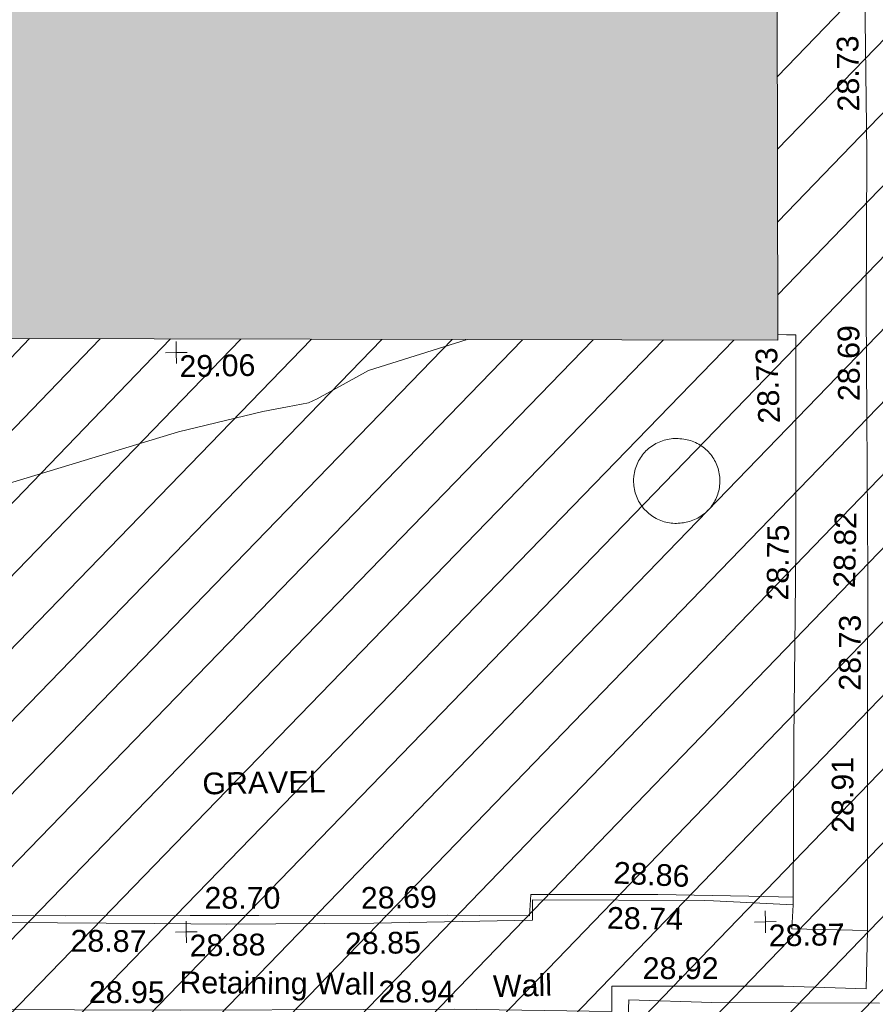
# Model space of a CAD drawing. Header units: millimetres. Extents: x -287732 to 520720, y -103372 to 287754.
# Tile 280 of 380: x 72977 to 87749, y 124672 to 141662. Entities that reach past the tile are written whole.
import ezdxf

# ---------------------------------------------------------------- set-up
doc = ezdxf.new("R2010")
doc.units = ezdxf.units.MM
doc.linetypes.add('IMPORT-HIDDEN2 _3_', pattern=[4762.5, 3175, -1587.5])
doc.linetypes.add('IMPORT-UG_ELEC_STREET LIGHTING_QLB2 _2_', pattern=[2700, 1500, -300.0000000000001, 0, -250, 150, -300.0000000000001, 0, -200])
for name, color, linetype, lineweight, true_color in [('00_UAV_CONCRETE', 9, 'Continuous', 9, 0x808080), ('00_UAV_LEVEL_SPOT', 7, 'Continuous', 9, 0x666666), ('00_UAV_WALL', 7, 'Continuous', 9, 0x7c00a5), ('00_UAV_WALL_RETAINING', 7, 'Continuous', 9, 0x7c00a5), ('01_DTM_CONTOUR_MNR', 7, 'Continuous', 9, 0xa5a552), ('12333-PUM-2D-U-0001-C01 - Rev2_REVIT IMPORT_dwg', 7, 'Continuous', 9, 0x767676), ('A_RHA_Line', 7, 'Continuous', 9, 0x00a600), ('PUM-CHAMBER EXTENTS', 6, 'IMPORT-HIDDEN2 _3_', 9, 0xff00ff)]:
    doc.layers.add(name, color=color, linetype=linetype, lineweight=lineweight, true_color=true_color)
for name, color, linetype, lineweight in [('00_UAV_SURFACE', 7, 'Continuous', 9), ('00_UAV_SURVEY_TEXT', 7, 'Continuous', 9), ('A_RHA_Detail', 7, 'Continuous', 9)]:
    doc.layers.add(name, color=color, linetype=linetype, lineweight=lineweight)
doc.styles.add('Swis721 Lt BT_2', font='swissl.ttf', dxfattribs={"height": 375})

# ---------------------------------------------------------------- blocks, each defined once
blk = doc.blocks.new('12333-PUM-2D-U-0001-C01 - Rev2_REVIT IMPORT_dwg_UAV-2077255-Site Location Plan Proposed')
at = {"layer": '00_UAV_LEVEL_SPOT', "color": 254, "true_color": 0xcccccc, "flags": 128}
for points in [[(500.0000000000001, 0), (0, 0), (0, 500.0000000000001)], [(0, -500.0000000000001), (0, 0), (-500.0000000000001, 0)]]:
    blk.add_lwpolyline(points, dxfattribs=at)
blk = doc.blocks.new('12333-PUM-2D-U-0001-C01 - Rev2_REVIT IMPORT_dwg_MGS62954_T2_Galway_ITM_3d_Rev1-2077680-Site Location Plan Proposed')
at = {"layer": '00_UAV_CONCRETE', "color": 254, "true_color": 0xcccccc, "flags": 128}
blk.add_lwpolyline([(533990482.5850002, 725680283.7790002), (533990547.585, 725683139.7790002), (533990605.5043429, 725685282.151128), (533990637.5850001, 725686468.7789999), (533990703.3188965, 725690117.3828013), (533990539.7031529, 725690122.4490699), (533990392.0646518, 725690127.0206119)], dxfattribs=at)
at = {"layer": '00_UAV_SURFACE', "color": 254, "true_color": 0xcccccc, "flags": 128}
blk.add_lwpolyline([(533976070.8540002, 725680357.2585), (533977918.8540002, 725680316.2585), (533980068.5134026, 725680280.2163066), (533981258.854, 725680260.2585001), (533984516.8540002, 725680208.2585001), (533985067.5239478, 725680195.0081263), (533985929.8540002, 725680174.2585), (533985956.8540002, 725680540.2585), (533988149.8540002, 725680505.2585), (533989721.4842138, 725680447.272641), (533990485.6642828, 725680419.0779439)], dxfattribs=at)
at = {"layer": '00_UAV_WALL', "color": 254, "true_color": 0xcccccc, "flags": 128}
for points in [[(533991718.585, 725678814.779), (533991761.3979558, 725679818.3149525), (533991761.4323798, 725679823.3458691), (533991801.5850001, 725682388.7790002), (533991827.4972053, 725683706.6219188), (533991872.8446288, 725686012.9011853), (533991902.8110293, 725688705.5889663), (533991922.8963124, 725690510.3901883), (533991981.4815797, 725693235.2891474), (533991983.6731504, 725693704.4999399), (533992007.0123217, 725698701.3685498), (533992007.6747441, 725698843.1918048), (533992195.4807081, 725703689.248296), (533992242.69166, 725704907.457426), (533992316.1248336, 725708683.7302266), (533992381.1856673, 725712029.4586464), (533992397.1900485, 725713681.2148721), (533992445.6276332, 725718680.2885913), (533992456.1220001, 725719763.3755002)], [(533991946.8540001, 725678560.2585), (533989049.8540001, 725678625.2585001), (533987617.2942128, 725678697.4638813), (533987594.3289061, 725678223.6027254), (533987400.971929, 725678229.1283239), (533985226.854, 725678291.2585002), (533982402.4397334, 725678336.6436361), (533981741.8540001, 725678347.2585), (533978604.8540001, 725678402.2585001), (533977403.6807299, 725678437.2911675), (533975381.8540001, 725678496.2585), (533972405.3481745, 725678560.3619684), (533972270.8540002, 725678563.2585), (533969352.8540002, 725678579.2585001), (533967405.9795482, 725678624.8632796), (533966321.8540001, 725678650.2585001), (533962955.8540003, 725678697.2585), (533962406.7020019, 725678707.3199679), (533959189.8540002, 725678766.2585)], [(533961380.4255, 725678994.3565), (533963047.6529979, 725678975.0968974), (533965968.4254999, 725678941.3565001), (533968046.7547167, 725678895.8101462), (533973045.1113089, 725678786.2717172), (533973934.5850001, 725678766.779), (533978043.7811829, 725678688.5415665), (533979869.5850002, 725678653.7790003), (533983042.9947789, 725678608.8469512), (533984601.5850001, 725678586.779), (533987320.5850002, 725678498.779), (533987329.585, 725678938.779), (533987610.1663318, 725678933.8188417), (533990294.7506599, 725678886.360361), (533991718.585, 725678814.779)]]:
    blk.add_lwpolyline(points, dxfattribs=at)
at = {"layer": '00_UAV_WALL_RETAINING', "color": 254, "true_color": 0xcccccc, "flags": 128}
blk.add_lwpolyline([(533988706.8540001, 725686911.2585), (533988676.4873757, 725686906.952233), (533988645.9670605, 725686903.9213653), (533988615.3465971, 725686902.1712143), (533988584.6797042, 725686901.7048506), (533988554.0201823, 725686902.5230919), (533988523.4218182, 725686904.6245033), (533988492.9382921, 725686908.0053977), (533988462.6230825, 725686912.6598443), (533988432.5293724, 725686918.579677), (533988402.7099564, 725686925.7545112), (533988373.2171482, 725686934.171759), (533988344.1026877, 725686943.8166544), (533988315.417652, 725686954.6722765), (533988287.2123641, 725686966.719581), (533988259.5363058, 725686979.9374326), (533988232.4380305, 725686994.3026434), (533988205.9650772, 725687009.7900112), (533988180.1638891, 725687026.3723662), (533988155.0797299, 725687044.0206175), (533988130.7566058, 725687062.7038037), (533988107.2371879, 725687082.3891481), (533988084.5627373, 725687103.0421162), (533988062.7730322, 725687124.6264756), (533988041.9062999, 725687147.10436), (533988021.9991472, 725687170.4363354), (533988003.0864983, 725687194.5814701), (533987985.2015323, 725687219.4974046), (533987968.3756254, 725687245.1404287), (533987952.6382961, 725687271.4655546), (533987938.017153, 725687298.4266005), (533987924.5378466, 725687325.9762664), (533987912.224024, 725687354.0662217), (533987901.097288, 725687382.6471865), (533987891.1771587, 725687411.6690207), (533987882.4810392, 725687441.0808092), (533987875.0241857, 725687470.8309546), (533987868.8196797, 725687500.8672643), (533987863.8784064, 725687531.1370451), (533987860.2090342, 725687561.5871933), (533987857.8180006, 725687592.1642886), (533987856.7095003, 725687622.814689), (533987856.8854776, 725687653.4846228), (533987858.3456242, 725687684.1202848), (533987861.0873784, 725687714.6679295), (533987862.8540001, 725687729.2585), (533987867.4819921, 725687759.5777596), (533987873.3755631, 725687789.6766238), (533987880.5243741, 725687819.5022889), (533987888.9158838, 725687849.0024309), (533987898.5353703, 725687878.1252965), (533987909.3659579, 725687906.8197938), (533987921.3886462, 725687935.0355833), (533987934.582343, 725687962.723165), (533987948.9239024, 725687989.833965), (533987964.3881642, 725688016.320422), (533987980.9479989, 725688042.1360701), (533987998.5743552, 725688067.2356195), (533988017.2363099, 725688091.5750371), (533988036.9011242, 725688115.1116234), (533988057.534299, 725688137.804087), (533988079.0996366, 725688159.612618), (533988101.5593043, 725688180.4989566), (533988124.8739002, 725688200.426461), (533988149.0025224, 725688219.3601713), (533988173.9028412, 725688237.2668723), (533988199.531173, 725688254.1151484), (533988225.8425571, 725688269.875443), (533988252.7908342, 725688284.5201064), (533988280.328728, 725688298.0234476), (533988308.4079276, 725688310.3617761), (533988336.9791725, 725688321.5134476), (533988365.992339, 725688331.4588974), (533988395.3965285, 725688340.1806781), (533988425.1401556, 725688347.6634886), (533988455.1710401, 725688353.8942015), (533988485.4364976, 725688358.8618863), (533988515.8834321, 725688362.5578274), (533988546.4584296, 725688364.9755415), (533988577.1078508, 725688366.110787), (533988607.7779266, 725688365.9615718), (533988638.414851, 725688364.5281583), (533988668.9648765, 725688361.8130608), (533988673.8540002, 725688361.2585001), (533988704.2338052, 725688358.2855146), (533988734.4624665, 725688354.0429626), (533988764.4869524, 725688348.5382868), (533988794.2545899, 725688341.7811451), (533988823.7131562, 725688333.7833909), (533988852.8109712, 725688324.5590556), (533988881.4969875, 725688314.1243216), (533988909.7208799, 725688302.4974946), (533988937.4331343, 725688289.6989726), (533988964.5851338, 725688275.7512082), (533988991.1292446, 725688260.6786708), (533989017.0188994, 725688244.5078025), (533989042.2086788, 725688227.2669727), (533989066.6543915, 725688208.9864274), (533989090.3131514, 725688189.6982372), (533989113.1434529, 725688169.4362397), (533989135.1052443, 725688148.2359817), (533989156.1599963, 725688126.1346557), (533989176.2707725, 725688103.1710348), (533989195.4022915, 725688079.3854048), (533989213.52099, 725688054.8194942), (533989230.5950818, 725688029.5163996), (533989246.5946133, 725688003.5205115), (533989261.4915153, 725687976.8774352), (533989275.2596543, 725687949.6339121), (533989287.8748757, 725687921.8377361), (533989299.3150485, 725687893.5376717), (533989309.5601026, 725687864.7833663), (533989318.5920649, 725687835.6252652), (533989326.3950897, 725687806.1145213), (533989332.9554885, 725687776.3029068), (533989338.2617519, 725687746.2427207), (533989342.3045707, 725687715.9866996), (533989345.0768527, 725687685.5879222), (533989346.5737342, 725687655.0997189), (533989346.8540002, 725687631.2585), (533989346.0742428, 725687600.7435334), (533989344.0173351, 725687570.2879866), (533989340.6868859, 725687539.9452888), (533989336.0887377, 725687509.7686713), (533989330.2309573, 725687479.8110745), (533989323.1238211, 725687450.1250538), (533989314.7797976, 725687420.7626886), (533989305.2135249, 725687391.775491), (533989294.441786, 725687363.214314), (533989282.4834774, 725687335.1292633), (533989269.3595785, 725687307.5696104), (533989255.093113, 725687280.5837033), (533989239.7091092, 725687254.2188852), (533989223.2345557, 725687228.5214089), (533989205.6983544, 725687203.5363564), (533989187.1312701, 725687179.3075596), (533989167.5658756, 725687155.8775249), (533989147.0364954, 725687133.2873555), (533989125.5791445, 725687111.5766827), (533989103.2314669, 725687090.7835946), (533989080.0326679, 725687070.9445692), (533989056.0234459, 725687052.094411), (533989031.2459216, 725687034.2661892), (533989005.7435628, 725687017.4911809), (533988979.5611095, 725687001.7988154), (533988952.7444946, 725686987.2166216), (533988925.3407634, 725686973.7701825), (533988897.3979918, 725686961.4830872), (533988868.9652002, 725686950.3768917), (533988840.0922703, 725686940.4710798), (533988810.829854, 725686931.78303), (533988781.2292882, 725686924.3279839), (533988751.3425024, 725686918.1190201), (533988721.2219277, 725686913.1670312)], close=True, dxfattribs=at)
blk.add_lwpolyline([(533976130.585, 725680229.7790002), (533977779.5850001, 725680198.7790002), (533979460.9019423, 725680156.199447), (533980701.585, 725680124.779), (533983241.5850001, 725680092.779), (533984460.2667673, 725680094.5587469), (533985980.585, 725680096.779), (533985986.5850001, 725680449.7790002), (533988946.585, 725680386.7789999), (533989112.1574742, 725680375.6761583), (533990482.5850002, 725680283.7790002), (533990452.5850002, 725679872.7790002), (533991761.397956, 725679818.3149525)], dxfattribs=at)
at = {"layer": '01_DTM_CONTOUR_MNR', "color": 254, "true_color": 0xcccccc, "flags": 128}
blk.add_lwpolyline([(533985026.9231861, 725690136.1384431), (533983312.2893106, 725689629.8105056), (533982417.9449505, 725689158.7032192), (533982270.2042938, 725689093.5806738), (533981904.2232881, 725689032.0266886), (533981478.0712745, 725688957.2835851), (533980014.9291083, 725688632.4466662), (533973520.497536, 725686780.1419045)], dxfattribs=at)
at = {"xscale": 0.375, "yscale": 0.375, "zscale": 0.375}
for p in [(533980000, 725690000.0000001), (533980000, 725680000), (533990000, 725680000)]:
    blk.add_blockref('12333-PUM-2D-U-0001-C01 - Rev2_REVIT IMPORT_dwg_UAV-2077255-Site Location Plan Proposed', p, dxfattribs=at)
at = {"layer": '00_UAV_CONCRETE', "color": 251, "true_color": 0x666666, "char_height": 375, "width": 1495.902363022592, "attachment_point": 1, "line_spacing_factor": 1.005061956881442, "style": 'Swis721 Lt BT_2'}
for s, insert, rotation in [('28.73', (533990028.7282501, 725688592.9059154), 91.38450292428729), ('28.75', (533990117.211935, 725685545.4435301), 88.45137747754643)]:
    blk.add_mtext(s, dxfattribs=dict(at, insert=insert, rotation=rotation))
at = {"layer": '00_UAV_LEVEL_SPOT', "char_height": 375, "width": 1495.902363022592, "attachment_point": 1, "line_spacing_factor": 1.005061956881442, "style": 'Swis721 Lt BT_2'}
for s, insert in [('29.06', (533980051.8765643, 725689949.1441547)), ('28.88', (533980051.8765643, 725679949.1441548)), ('28.87', (533990051.8765643, 725679949.1441548))]:
    blk.add_mtext(s, dxfattribs=dict(at, insert=insert))
at = {"layer": '00_UAV_SURFACE', "color": 251, "true_color": 0x666666, "char_height": 375, "width": 1495.902363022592, "attachment_point": 1, "line_spacing_factor": 1.005061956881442, "style": 'Swis721 Lt BT_2'}
for s, insert, rotation in [('28.70', (533980326.7803549, 725680771.1852932), 359.03944220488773), ('28.74', (533987272.0696166, 725680304.4155227), 358.0954720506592)]:
    blk.add_mtext(s, dxfattribs=dict(at, insert=insert, rotation=rotation))
at = {"layer": '00_UAV_SURFACE', "color": 251, "true_color": 0x666666, "insert": (533983023.3318133, 725680720.806656), "char_height": 375, "width": 1495.902363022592, "attachment_point": 1, "line_spacing_factor": 1.005061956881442, "style": 'Swis721 Lt BT_2'}
blk.add_mtext('28.69', dxfattribs=at)
at = {"layer": '00_UAV_SURVEY_TEXT', "color": 251, "true_color": 0x666666, "insert": (533980321.8000001, 725682742.6296079), "char_height": 375, "width": 2322.210334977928, "attachment_point": 1, "line_spacing_factor": 1.005061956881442, "style": 'Swis721 Lt BT_2'}
blk.add_mtext('GRAVEL', dxfattribs=at)
at = {"layer": '00_UAV_WALL', "color": 251, "true_color": 0x666666, "char_height": 375, "attachment_point": 1, "line_spacing_factor": 1.005061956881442, "style": 'Swis721 Lt BT_2'}
for s, insert, width, rotation in [('28.73', (533991489.6166216, 725693956.810286), 1495.902363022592, 89.73238713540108), ('28.69', (533991410.394115, 725688961.0844597), 1495.902363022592, 89.36239269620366), ('28.82', (533991271.5001663, 725685743.959002), 1495.902363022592, 87.83999198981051), ('28.73', (533991337.2779994, 725683966.3092204), 1495.902363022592, 88.87356173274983), ('28.91', (533991172.1430867, 725681515.9419053), 1495.902363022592, 89.08736809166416), ('28.92', (533987868.8806512, 725679424.5522372), 1495.902363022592, 358.9872221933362), ('28.95', (533978303.1631448, 725679178.9224006), 1495.902363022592, 358.9092433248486), ('Wall', (533985276.2450234, 725679157.9741701), 1130.237340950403, 0.37668659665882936), ('28.94', (533983299.9809359, 725679100.4875513), 1495.902363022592, 359.18880795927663)]:
    blk.add_mtext(s, dxfattribs=dict(at, insert=insert, width=width, rotation=rotation))
at = {"layer": '00_UAV_WALL_RETAINING', "color": 251, "true_color": 0x666666, "char_height": 375, "attachment_point": 1, "line_spacing_factor": 1.005061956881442, "style": 'Swis721 Lt BT_2'}
for s, insert, width, rotation in [('28.86', (533987407.4937396, 725681083.989285), 1495.902363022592, 356.16364362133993), ('28.87', (533978003.9777989, 725680072.1946293), 1495.902363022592, 358.5492876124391), ('28.85', (533982733.8595474, 725679937.8021349), 1495.902363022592, 0.08367395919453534), ('Retaining Wall', (533979871.0771328, 725679322.083742), 3832.359387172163, 358.50013479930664)]:
    blk.add_mtext(s, dxfattribs=dict(at, insert=insert, width=width, rotation=rotation))
blk = doc.blocks.new('12333-PUM-2D-U-0001-C01 - Rev2_REVIT IMPORT_dwg-1620468-Site Location Plan Proposed')
at = {"layer": 'PUM-CHAMBER EXTENTS', "true_color": 0xfff4d4}
h = blk.add_hatch(dxfattribs=at)
h.set_pattern_fill('FP_14', style=0, pattern_type=2)
h.set_pattern_definition([(45, (-533641079.65, -725615854.3560001), (-618.7184335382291, 618.7184335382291), [])])
h.paths.add_polyline_path([(351699.7223387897, 60394.56140982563), (351708.9931529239, 60906.25732130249), (352393.2163071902, 60898.13015708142), (353041.6677554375, 66223.39089351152), (353206.9931679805, 73966.25732118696), (353982.8594361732, 73952.71452510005), (354317.3501528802, 76699.64382133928), (358888.3501528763, 76111.64382135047), (361222.350152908, 86809.64382132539), (361563.3501529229, 88895.64382133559), (363078.3501529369, 90435.64382137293), (363904.3501529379, 101867.6438212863), (365385.1266995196, 110525.3932341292), (365230.9820148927, 110551.7047199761), (365498.4008083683, 111226.8875165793), (365470.0968050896, 111952.5482150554), (365624.7061381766, 111926.1574136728), (366051.3501529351, 114420.6438213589), (364898.3501528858, 114331.6438213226), (360524.3501529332, 111561.643821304), (356416.7002318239, 111258.678218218), (357929.2858412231, 111182.0907012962), (360544.5530249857, 111349.5624075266), (360546.5568067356, 111049.5690885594), (355314.0187962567, 111014.6190039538), (355309.6134037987, 111177.0234435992), (355277.3501528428, 111174.6438213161), (352644.3501529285, 114141.6438213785), (338239.8330883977, 112460.2766464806), (329804.3501528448, 111555.6438213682), (319532.3501528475, 110592.6438213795), (310517.3501528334, 109863.6438213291), (302620.3501528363, 109581.6438213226), (295825.3501529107, 109566.6438213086), (279813.350152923, 106549.6438213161), (276140.8366145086, 103581.1872824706), (276061.814112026, 103425.8629484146), (271406.8224872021, 105468.1551963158), (271509.3894614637, 105701.9358727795), (267649.3501529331, 107463.6438213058), (260223.350152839, 100640.6438213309), (259796.3501529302, 72682.64382134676), (269496.3501528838, 64316.64382130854), (273776.3501529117, 63665.64382135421), (309011.3501528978, 62955.64382139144), (311037.3501528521, 62074.6438213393), (338250.4136490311, 60841.37633496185), (351699.5658924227, 60394.56660730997)])
h.paths.add_polyline_path([(268358.9909750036, 65556.86419187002), (264596.4920611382, 69167.41490751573), (264804.2082447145, 69383.87273540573), (266581.5988270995, 67470.36930634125), (268566.7072650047, 65773.32227584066), (268393.5501527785, 65592.87780161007)])
h.paths.add_polyline_path([(332379.8871528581, 67575.85382149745), (302320.8871528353, 68122.85382142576), (302332.4158496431, 68783.33241919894), (280169.8095181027, 69186.63780598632), (280330.3604934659, 78384.59702432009), (275960.0958838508, 78464.13017966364), (276108.0612945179, 86595.19465455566), (280450.151176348, 86519.40319374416), (280756.2778082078, 103341.6855813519), (302910.5740271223, 102938.5317815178), (302920.972094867, 103534.2366836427), (310787.9439886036, 103391.077438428), (310815.0515439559, 104880.7045066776), (318228.828162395, 104745.7919744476), (318301.0448391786, 108714.2766025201), (322633.8020448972, 108635.4310593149), (322539.6341878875, 103240.5581443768), (349750.1643799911, 102745.3933022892), (349310.9351529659, 74176.4228213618), (332506.0083566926, 74506.52523825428), (332420.0679097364, 69783.88557772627)])
h.paths.add_polyline_path([(262373.7501529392, 72788.24382127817), (262335.6501529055, 75226.64382126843), (265345.5501529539, 75226.64382127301), (265383.6501528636, 72864.44382129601), (265304.282726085, 72862.43451935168)])
h.paths.add_polyline_path([(261383.1501529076, 75912.44382133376), (261459.3501528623, 80789.24382130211), (267517.2501529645, 80713.04382131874), (267441.0501529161, 75836.24382126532), (261504.349508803, 75910.91930113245)])
h.paths.add_polyline_path([(302573.8228673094, 78329.5292630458), (302592.4407276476, 78963.90062831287), (306343.567266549, 78898.43991812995), (306598.9518629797, 91613.856582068), (302817.47857218, 91689.80612071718), (302824.7189976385, 92271.11380375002), (296640.3411529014, 92395.32482125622), (296360.3411528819, 78454.32482147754), (302538.3452618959, 78330.24181806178)])
h.paths.add_polyline_path([(261840.3501529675, 80865.44382132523), (261687.9501528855, 92981.24382128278), (264050.1501528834, 92981.2438213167), (264202.5501529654, 80865.44382135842), (262112.9041611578, 80865.44382132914)])
h.paths.add_polyline_path([(274664.4282881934, 104261.9875886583), (272430.0401462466, 105281.7542374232), (273799.1437452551, 104582.3695657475), (274486.1144024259, 104328.01044291)])
h.paths.add_polyline_path([(315481.3501528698, 115683.6438212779), (326437.1652111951, 116343.5766866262), (364189.3501528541, 120948.6438212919), (366744.3501529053, 124721.6438213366), (363517.3501528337, 126053.6438213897), (359872.3501529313, 126432.6438213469), (352849.3501528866, 126181.6438212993), (339104.3501528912, 124625.6438213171), (335451.3501528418, 124514.6438212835), (325145.3501528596, 123235.643821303), (319635.3501528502, 122976.6438213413), (314446.3501528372, 122493.6438213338), (313566.3501528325, 118980.6438212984), (313763.6326656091, 118640.9882366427)])
h.paths.add_polyline_path([(322305.0501529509, 119194.0438212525), (322152.6501528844, 121403.8438213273), (326724.6501528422, 121784.8438212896), (326877.0501529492, 119498.8438213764), (323355.1979920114, 119264.0536772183)])
h.paths.add_polyline_path([(328629.650152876, 120870.4438213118), (328477.2501528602, 122089.6438212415), (329810.7501529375, 122242.0438213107), (329963.150152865, 121022.843821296), (328841.381541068, 120894.6416942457)])
h.paths.add_polyline_path([(317352.0501529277, 121480.0438213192), (317352.0501529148, 121861.0438213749), (317618.7501529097, 121856.3885555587), (317618.7501529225, 121480.0438212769), (317362.3608134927, 121480.0438213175)])
h.paths.add_polyline_path([(331601.450152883, 122089.6438213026), (331144.2501529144, 122242.0438212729), (331258.5501528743, 122623.0438212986), (331715.7501528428, 122470.6438213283), (331644.5503212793, 122233.3110493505)])
blk.add_blockref('12333-PUM-2D-U-0001-C01 - Rev2_REVIT IMPORT_dwg_MGS62954_T2_Galway_ITM_3d_Rev1-2077680-Site Location Plan Proposed', (-533641079.6498471, -725615854.3561786))

msp = doc.modelspace()

# ---------------------------------------------------------------- hatches: boundary and pattern name
at = {"layer": 'A_RHA_Detail', "true_color": 0xc0c0c0}
h = msp.add_hatch(color=9, dxfattribs=at)
h.paths.add_polyline_path([(-80880.60083809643, -68502.79057078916), (-80400.865924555, -68483.41509113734), (-80400.865924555, -62984.64684185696), (-24474.85765177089, -63009.32043784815), (-24456.14471271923, -50840.30023858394), (-36622.55041039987, -50831.65104353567), (-36622.55041039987, -44228.57792613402), (-50959.0526582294, -44218.38599194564), (-50959.0526582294, -42573.78171514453), (-54563.9325804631, -42571.21897729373), (-54565.69773352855, -45054.17447474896), (-92408.82109321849, -45027.27149621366), (-92411.78875845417, -49201.74309222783), (-100061.9988811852, -49201.74309222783), (-100052.2214449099, -64852.82557838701), (-86120.90825229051, -64852.82557838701), (-86092.1662649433, -62957.90041523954), (-84861.10047608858, -62957.90041523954), (-84854.79052929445, -68240.109737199), (-80870.60226892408, -68240.10973722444)])
h.paths.add_polyline_path([(-137238.9269902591, -68461.9384092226), (-132719.7426408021, -68433.0633692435), (-132847.0731201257, -62850.04282283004), (-130454.6837966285, -62916.63108078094), (-130498.2830220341, -61355.85393642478), (-117581.136331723, -61423.42893438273), (-117492.3908565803, -49183.91309190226), (-125136.5200282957, -49178.47881952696), (-125133.572703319, -45032.61887136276), (-163007.1824077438, -45005.6942194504), (-163007.1824076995, -44090.2963411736), (-163123.8521269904, -44090.21339942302), (-163122.6389897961, -42383.75184302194), (-166563.8543419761, -42383.75184298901), (-166565.034908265, -44044.39824208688), (-193158.4656786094, -44025.49275805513), (-193195.152889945, -62863.65652504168), (-137269.7106414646, -62916.63108078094), (-137254.3708868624, -65679.90523788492)])
h.paths.add_polyline_path([(120310.9497607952, -32334.28230164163), (120312.4652266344, -31610.73011961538), (133451.2244789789, -31638.24899384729), (133469.2230092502, -19717.98315780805), (121295.7536929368, -19692.48606430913), (121319.8434528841, -8190.941560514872), (112277.0825930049, -8172.001674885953), (112263.1770823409, -14811.1234547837), (78285.85310969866, -14739.95861438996), (78292.82277619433, -8167.077575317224), (75241.99098605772, -8160.673431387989), (69355.76844233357, -8152.931592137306), (69353.6659720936, -9156.74635762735), (68372.60878945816, -9154.691552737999), (68372.60878945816, -13705.52853215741), (69333.7233474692, -13707.54156770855), (69325.07112547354, -16249.53369228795), (66623.4489111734, -16249.53369228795), (66619.79243935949, -17995.29925530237), (65989.07757494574, -17995.2992552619), (65985.44262772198, -19730.78799483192), (57152.23993377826, -19712.28702421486), (57127.42535098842, -31559.89463417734), (70277.87165424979, -31587.43801817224), (70277.87165431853, -32271.7414715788), (78263.96947909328, -32285.12944888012), (78266.62661740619, -31019.79372153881), (112335.8856506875, -31091.15111860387), (112335.8856506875, -32317.57330553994), (119781.4233959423, -32333.17321913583)])
h.paths.add_polyline_path([(7503.717409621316, -1791.439263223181), (15482.43097392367, -674.0213231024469), (15484.0826588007, 148.1327206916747), (56188.28042539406, 205.5276654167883), (56155.84326007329, 14338.3166313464), (18016.62665935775, 14236.48149539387), (17967.9025208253, 34313.18372071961), (21727.10644863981, 34324.0692624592), (21708.90974962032, 40608.10218321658), (18009.66447159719, 40608.10218321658), (17995.54603706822, 45483.75063442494), (9770.084204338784, 45420.6329473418), (3966.213879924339, 45446.76585222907), (3984.771235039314, 14176.56786832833), (1023.062455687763, 14176.56786837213), (-276.5134647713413, 14190.52623461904), (-231.6790044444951, 5968.135265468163), (-226.4491536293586, 193.7444677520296), (553.0869992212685, 183.4716499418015), (7477.609307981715, 143.2867586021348), (7488.638446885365, -674.0213231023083)])
h.paths.add_polyline_path([(77755.59663317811, 53.47451145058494), (77729.51881611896, 1699.844979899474), (94464.47132486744, 1659.976083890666), (94606.37913471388, 17991.390236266), (88810.4190114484, 18015.03260816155), (88799.89418497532, 14436.74271609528), (69413.88950349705, 14457.8773889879), (69377.35724448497, 99.62816357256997), (75241.99098605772, 67.32134432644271)])
h.paths.add_polyline_path([(61252.12079701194, 46453.95617366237), (105774.7348988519, 46472.68783506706), (105768.2642198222, 61852.61234306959), (92285.13876309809, 61852.61234306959), (92308.59670399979, 65784.30757140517), (96107.4668000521, 65767.60445243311), (96059.68081117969, 75209.20847378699), (101084.8427276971, 75071.88872764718), (104988.0046543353, 74765.36560406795), (108403.6894220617, 74363.8408943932), (112009.2703903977, 73787.25420861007), (115645.3524815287, 73049.69667206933), (116890.8108051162, 72761.69136252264), (120208.9929833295, 71893.18353872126), (120865.241739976, 71703.68484519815), (124135.6329506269, 70669.67317906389), (127435.6253142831, 69480.50055823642), (127820.4368670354, 69394.93141813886), (128274.3081769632, 69331.69585753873), (128731.8791144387, 69306.66104516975), (129189.9401488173, 69320.00258290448), (129645.2782985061, 69371.62688826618), (130094.6997111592, 69461.17185603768), (130535.0520071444, 69588.00939074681), (130963.246434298, 69751.24981927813), (131376.2795165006, 69949.74812590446), (131771.2541232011, 70182.11198903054), (132162.5575600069, 70460.5404660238), (132496.0921583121, 70741.69081113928), (132820.871367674, 71064.98072578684), (133117.4593294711, 71414.31364272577), (133383.77568926, 71787.23923950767), (133616.5473239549, 72178.5372844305), (133817.1647262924, 72590.54524898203), (133982.6025969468, 73017.89547513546), (134111.7005086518, 73457.59040801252), (134203.5529320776, 73906.54590458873), (134257.5155883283, 74361.61286216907), (134272.5462649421, 74819.5993153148), (134250.5259875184, 75277.29281745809), (134189.6227572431, 75731.48297747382), (134090.9274700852, 76178.98397757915), (133955.1324028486, 76616.65691993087), (133783.1900598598, 77041.43184345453), (133576.3064937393, 77450.32925647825), (133335.932843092, 77840.48103920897), (133063.7551572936, 78209.15055532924), (132761.6825665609, 78553.75185442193), (132431.8338935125, 78871.8678050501), (132076.5227905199, 79161.26705197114), (131698.2415080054, 79419.91966861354), (131299.6434187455, 79646.01139197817), (131093.5942456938, 79746.34209763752), (132146.0467355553, 83110.22226145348), (122787.7632953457, 86282.54285518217), (121604.3555412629, 82800.3591886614), (117095.9864227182, 83870.84033785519), (116841.9598400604, 83526.35449572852), (116120.5435466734, 91221.93611972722), (110237.7341284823, 91274.27491021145), (110194.3680786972, 90435.39030214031), (104988.0046543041, 90486.49901390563), (104973.2761846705, 94309.82427956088), (103746.1314668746, 94309.8242795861), (103839.9937121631, 122852.1474271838), (96365.09202306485, 122931.9599470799), (96350.3400238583, 123952.4168585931), (104555.5505249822, 123902.1925226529), (104607.3234458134, 120248.5396156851), (125502.5015002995, 120134.1933400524), (125662.0200253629, 137657.3796882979), (114479.5865733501, 137699.2256881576), (114382.306264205, 129149.9458158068), (104644.159003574, 129187.9975073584), (104577.9931702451, 126217.3903144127), (101184.4926406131, 126159.1566967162), (101264.6166812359, 135959.2655565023), (89967.23178808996, 135988.8856164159), (89927.63362986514, 125823.6463181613), (93630.53562302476, 125840.7948842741), (93580.65688892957, 122931.9599470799), (88697.38835376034, 122904.7310126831), (88679.3898954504, 95739.09143775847), (86378.25848996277, 95739.09143775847), (86378.18187189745, 96178.1008337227), (83279.50743284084, 96200.92083327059), (83273.62493422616, 95735.74732133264), (70169.67509619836, 95733.22421950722), (70166.26842742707, 96272.07409347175), (66674.99731294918, 96257.14073655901), (66654.74538556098, 95755.71092136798), (65784.77231079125, 95755.71092136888), (65887.65094984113, 117470.630565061), (53473.3427162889, 117487.9046429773), (53434.44066309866, 98570.46349063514), (40649.41626916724, 98570.46349063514), (40610.16711559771, 94406.01479078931), (38853.82372868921, 94410.36303440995), (38848.65589191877, 89463.65332729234), (40612.46601912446, 89518.45976927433), (40665.38257362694, 86257.73741128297), (38372.19584460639, 86305.72309285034), (38369.79374539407, 76901.0507917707), (50937.9512507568, 76944.40198294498), (50922.88567286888, 74598.78180889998), (56484.9061132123, 74588.85093771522), (56484.9061132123, 75194.85181995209), (92465.4037153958, 75233.0258166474), (92645.92783662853, 71766.64845094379), (89810.55521366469, 69362.83965827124), (85313.16173974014, 69360.94750420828), (85313.16173974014, 66907.4050808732), (75210.14498263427, 66903.15451589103), (75210.14498263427, 63815.70944550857), (70819.40014309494, 63815.70999200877), (70819.21601505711, 64253.35708059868), (69456.83415683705, 64253.35708059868), (69455.7195737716, 66901.99623166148), (61303.32856759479, 66898.5668068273), (61304.56054988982, 63970.32021231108), (70500.41048208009, 63970.32021219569), (70500.4088543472, 61852.59006207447), (61245.6438848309, 61848.69637488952), (61252.03558504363, 46656.49344428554)])
h.paths.add_polyline_path([(-17153.16561239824, 48569.32684293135), (-17153.16561224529, 60770.38083685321), (-29362.88357759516, 60774.70428694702), (-29362.88357759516, 67399.20394580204), (-43507.24466814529, 67405.01911303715), (-43488.5313307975, 69093.07334175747), (-45766.41866231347, 69109.32868388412), (-45794.3462003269, 67405.01911303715), (-47272.11273194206, 67404.2124544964), (-47272.44887633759, 66454.91798908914), (-86004.56386332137, 66468.63299519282), (-86006.66970787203, 60521.58362721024), (-92662.87722510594, 60521.58362721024), (-92665.2138765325, 50184.35611932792), (-79752.0168396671, 50179.78309939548), (-79752.016597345, 48591.4932381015), (-17157.7163123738, 48569.32845417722)])
h.paths.add_polyline_path([(-201056.4185878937, 48628.75479108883), (-138377.9751621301, 48634.64535779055), (-138377.9751621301, 50133.28201003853), (-125467.710581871, 50134.49626164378), (-125468.6909603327, 60566.1903686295), (-132186.8595614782, 60565.86652591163), (-132187.4203588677, 66533.0197876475), (-170643.3098734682, 66805.61809689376), (-170643.3098732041, 67738.78475848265), (-200340.0100486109, 67488.93693764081), (-200348.7171487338, 60827.78025104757), (-201057.5650552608, 60827.71357558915), (-201056.6510294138, 51102.04313372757)])
h.paths.add_polyline_path([(-240051.5126725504, 54769.19491160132), (-239444.490259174, 54811.10754483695), (-239186.5396223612, 54841.92927608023), (-238764.8191577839, 54940.98166103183), (-238382.4735933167, 55122.46891388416), (-237990.3402229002, 55354.87497234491), (-237269.2031023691, 55936.21515020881), (-237032.4836384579, 56225.56611516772), (-236793.0039602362, 56569.31473944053), (-236554.5880578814, 57004.26389721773), (-236432.7219585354, 57267.46508908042), (-236300.081527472, 57753.26238983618), (-236250.7285154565, 58017.17885684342), (-236235.6490609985, 58516.21786804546), (-236233.2538429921, 58987.85640053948), (-236213.7029795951, 59823.48083769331), (-236363.8287855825, 59820.86038205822), (-236634.0279869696, 60698.06075827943), (-236391.9547756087, 61432.19726339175), (-236225.4740089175, 61435.10319600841), (-236201.6036569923, 62637.68779596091), (-232563.5271750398, 62639.28734435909), (-232563.5271750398, 63049.03842404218), (-232732.1945866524, 63049.15302218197), (-232860.1521277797, 63457.95890274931), (-232731.606808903, 63914.24862697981), (-232560.8209656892, 63914.24862697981), (-232515.1276847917, 70598.00033009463), (-240628.6947849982, 70598.85496273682), (-240629.7923196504, 72350.98321577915), (-246412.6011212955, 72347.36085933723), (-246412.6011212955, 70616.45923936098), (-254449.5805725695, 70618.60952619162), (-254454.637144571, 70754.06491720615), (-254469.7140363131, 73191.66276250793), (-263883.2532625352, 73267.83063688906), (-263902.4181505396, 68260.74348553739), (-263714.8217520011, 68259.82096572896), (-263552.9672900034, 67819.65434396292), (-263719.0883117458, 67392.2068408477), (-263913.6298699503, 67392.20684284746), (-263956.7001913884, 58633.76423459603), (-260181.1963171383, 58611.22607638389), (-260192.3146983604, 56354.25111579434), (-257184.684388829, 56339.46086021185), (-257213.4419957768, 57092.93866021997), (-257338.5163846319, 57093.27331223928), (-257471.0109294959, 57531.74572308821), (-257338.5163845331, 58062.22513696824), (-257203.4956297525, 58064.06881289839), (-257173.5751889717, 58598.54056692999), (-256478.2273617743, 58575.27357994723), (-256478.2273617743, 58788.51859473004), (-256013.0091299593, 58911.92701534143), (-255397.0786664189, 58780.99767617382), (-255397.0786664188, 58595.982422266), (-243809.885361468, 58585.92793201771), (-243805.3570672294, 58352.04527760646), (-243740.939469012, 57884.52572680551), (-243619.0830608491, 57421.84877545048), (-243424.3877545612, 56943.65915412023), (-243247.1437899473, 56608.24157713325), (-243003.0710579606, 56249.99021479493), (-242732.2093200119, 55932.75703082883), (-242371.7230178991, 55603.12658811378), (-242141.255125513, 55424.88676767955), (-241804.9643037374, 55216.88439822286), (-241529.4640827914, 55077.02869055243), (-241100.6275144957, 54917.18295003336), (-240836.2134980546, 54840.82833176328), (-240453.4486195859, 54788.60784130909), (-240218.9578693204, 54777.28227442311)])
h.paths.add_polyline_path([(40276.69022552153, 59895.36417752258), (40328.62676029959, 69196.9439153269), (36588.99968785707, 69217.8245910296), (36619.46637569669, 74674.25962428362), (32264.36460078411, 74687.02318924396), (32233.48293867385, 69156.26826306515), (11916.69390495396, 69269.70959686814), (11966.66200111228, 78218.75165974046), (29087.509017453, 78123.15526808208), (29143.44567205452, 88141.1370047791), (15719.348796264, 88216.09212953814), (15732.60379610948, 90589.9978889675), (4594.294101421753, 90652.19003489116), (4525.129359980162, 78265.12250449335), (10096.76365553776, 78234.01258731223), (10077.43887221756, 74773.03821910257), (4547.641142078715, 74803.91453678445), (4465.579974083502, 60107.1600234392), (19125.89094760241, 60025.30234268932), (19139.86249374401, 62527.53804644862), (31738.59196305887, 62457.19146404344), (31724.55430858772, 59943.11609815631), (38369.79364225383, 59906.01157293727)])
h.paths.add_polyline_path([(-246083.0241259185, 72334.29150213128), (-246083.0594797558, 72334.30275087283), (-246208.2905500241, 72334.29150213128)])
h.paths.add_polyline_path([(-114575.3004830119, 112178.0758695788), (-114575.3246435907, 112178.0758695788), (-114707.2752166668, 115801.5811617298)])
h.paths.add_polyline_path([(-154699.9178765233, 101760.4080976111), (-114382.050333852, 101776.0542914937), (-114382.050333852, 106926.9360164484), (-113755.641395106, 106927.1792101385), (-113757.5507412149, 111847.2721531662), (-114431.6837526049, 111847.2721531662), (-114431.8097758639, 112178.0758695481), (-114575.3004830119, 112178.0758695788), (-114578.9984943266, 121707.2390833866), (-123056.9849702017, 121707.2390833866), (-123068.8201032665, 156452.7036899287), (-119381.2340625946, 156454.1348067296), (-119381.2340625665, 160165.8597952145), (-115501.031452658, 160167.3662801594), (-115503.3750945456, 166206.5793118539), (-132411.7987151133, 166599.6604729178), (-132411.8243278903, 166665.6603411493), (-135275.0124468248, 166664.5490317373), (-135275.0124468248, 166628.1883101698), (-135911.3205076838, 166628.1944502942), (-135911.3479256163, 166352.1604668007), (-152521.1633846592, 166345.7146753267), (-152518.3680955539, 159142.6836790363), (-150699.3133726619, 159117.9265656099), (-150758.5477087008, 122560.691203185), (-151059.2005266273, 122560.691203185), (-151061.0981347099, 121302.4374932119), (-154138.3148337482, 121372.6012653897), (-154138.3148337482, 121865.1834517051), (-154704.3888425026, 121867.2611370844), (-154688.5451973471, 119352.3937021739), (-154745.5933227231, 119352.3715636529), (-154745.5763474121, 118722.1532660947), (-160794.1544526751, 118748.7442832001), (-160794.1544526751, 119410.5425977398), (-163852.1622693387, 119422.408321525), (-163855.0715294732, 118762.2003111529), (-167568.6765459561, 118778.5256058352), (-166634.6619849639, 124395.1277019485), (-166930.050559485, 124500.0918161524), (-167568.6765459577, 124707.6250903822), (-168028.2173235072, 124841.3808647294), (-168630.5006276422, 124991.3056740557), (-169238.2056069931, 125117.4693074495), (-169850.3952285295, 125219.6772876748), (-170466.1255403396, 125297.7720169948), (-171089.11025998, 125351.8553033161), (-171704.4065937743, 125381.1774255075), (-172325.0479971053, 125386.3595015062), (-172782.2248668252, 125374.5832362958), (-173401.7764235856, 125337.4554476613), (-174109.844898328, 125263.4341236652), (-174634.1213722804, 125190.4100126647), (-175245.0145766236, 125080.719099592), (-176047.1958093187, 124895.7675260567), (-176665.4852587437, 124724.7228134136), (-177045.3001228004, 124609.1129151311), (-177631.5127792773, 124405.2077276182), (-176665.4852586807, 118818.5158794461), (-177558.9402083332, 118822.4435768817), (-177662.2853368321, 125263.4341236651), (-176365.3912351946, 126542.9270807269), (-159462.2970490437, 126319.910391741), (-157057.7396790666, 128609.0850976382), (-157060.6673204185, 136153.1661957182), (-158638.8016610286, 137740.2441626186), (-159352.3735831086, 137740.2441626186), (-161634.4140634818, 140201.1078539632), (-168727.9404945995, 140256.8191146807), (-171035.0401161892, 137942.8847305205), (-174184.1459014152, 137942.8847305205), (-176460.1167434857, 140292.2858551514), (-177341.6856934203, 140292.2858551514), (-177341.7113613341, 140358.4281613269), (-183428.5803825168, 140356.0660244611), (-185921.6385985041, 137917.4639994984), (-185921.6385985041, 131757.3091155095), (-186906.8767412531, 131756.9267733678), (-187725.3914540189, 130809.9989183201), (-187724.058890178, 127376.1828148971), (-186481.0281350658, 126304.5577463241), (-186479.4846754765, 122327.2959175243), (-185176.2828158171, 121059.4673825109), (-180304.1129154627, 121059.4673824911), (-180304.1136492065, 118802.0484409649), (-193555.3706955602, 118802.0484409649), (-193555.368699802, 133117.8341649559), (-192593.6442938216, 133118.2073819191), (-192593.6442938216, 134200.8158367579), (-192224.6284783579, 134200.9592041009), (-192225.5653014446, 136615.0101267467), (-192595.0012460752, 136615.0101267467), (-192595.4357332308, 137734.4745165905), (-193589.2709668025, 137734.4746851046), (-193589.2685988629, 147474.570583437), (-193163.2062206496, 147492.8644732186), (-192765.7252967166, 147531.087133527), (-192359.9383250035, 147589.5931622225), (-192199.8207947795, 147616.5827294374), (-191882.7548926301, 147682.9245600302), (-191568.5380070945, 147761.6632019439), (-191257.654638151, 147852.677242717), (-190828.6072909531, 148002.2045655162), (-190647.7999969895, 148070.9514233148), (-190349.7690789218, 148197.8750094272), (-190056.9509284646, 148336.4013817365), (-189769.797051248, 148486.3169427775), (-189405.3590254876, 148698.0567944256), (-189132.906026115, 148873.2749095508), (-188867.542109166, 149059.0543929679), (-188609.6764469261, 149255.1087866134), (-188354.9814055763, 149465.3525772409), (-188079.6339208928, 149713.879248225), (-187884.9836199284, 149901.8220103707), (-187545.928247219, 150265.8040604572), (-187446.29984479, 150378.3960832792), (-187241.3270201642, 150629.2310214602), (-187046.3599558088, 150887.9197697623), (-186861.6992771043, 151154.0634500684), (-186546.1373636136, 151669.829875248), (-186524.4196769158, 151707.0632450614), (-163675.2898318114, 151669.829875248), (-163687.5843045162, 148134.07679455), (-157303.6541541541, 148136.492106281), (-157303.6541541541, 155759.91501608), (-157557.4317586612, 155765.0384228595), (-157555.9168973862, 166678.0466575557), (-187009.2021991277, 166699.7464767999), (-187013.0952111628, 162054.4009359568), (-188707.17754695, 162044.5925187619), (-188705.9961892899, 155021.5333641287), (-188737.9999316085, 154650.5326604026), (-188799.0133969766, 154283.1866125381), (-188857.2045401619, 154035.4341107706), (-188966.1106131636, 153679.3368924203), (-189102.6200311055, 153332.8820747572), (-189265.8911675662, 152998.2056672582), (-189454.9174011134, 152677.371060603), (-189645.2484685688, 152421.3220123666), (-189916.9563410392, 152104.2450531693), (-190212.7041973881, 151809.4634871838), (-190530.6686598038, 151538.7947471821), (-190868.8893671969, 151293.9075915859), (-191225.281078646, 151076.3118324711), (-191597.6465194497, 150887.3490191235), (-192092.8415776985, 150682.5621956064), (-192519.2468154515, 150561.8451365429), (-192903.8930791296, 150482.240889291), (-193187.215491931, 150440.8868273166), (-193594.1866364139, 150407.1257787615), (-193594.5952989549, 151459.9895227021), (-205369.2399268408, 151455.4201247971), (-205354.4523517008, 113350.0822379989), (-207187.1580384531, 113349.3710182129), (-207184.3024929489, 105991.0636522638), (-205312.8748221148, 105991.1901500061), (-205311.2362476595, 101769.6553082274), (-175488.6451201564, 101781.2285901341), (-175488.6451201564, 110889.6985621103), (-154703.4627663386, 110897.5679794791), (-154700.2792295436, 102691.5597281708)])
h.paths.add_polyline_path([(193735.9435693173, 113047.8274774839), (208865.0938716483, 114991.0266430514), (208976.1154123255, 114126.6471160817), (216447.8967332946, 115086.3281915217), (216038.7305308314, 118271.9702413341), (232648.5073383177, 120405.3421626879), (233425.993615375, 114352.0734369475), (240632.2017567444, 115277.6440988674), (239854.8412683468, 121329.9334727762), (256406.8682407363, 123455.8879629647), (257091.7572256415, 118089.1198988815), (264572.2871227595, 119040.8180953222), (261877.8350555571, 138524.7609215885), (259178.7147038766, 138221.6086035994), (259197.3483655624, 137439.0084132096), (254686.1480587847, 136897.0007612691), (255412.6810205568, 131314.8303176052), (240852.7447969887, 129522.4514056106), (239771.0426543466, 137918.8519126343), (240649.5822431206, 138010.1984551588), (240062.3063116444, 142776.6750342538), (239165.7694642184, 142685.0143484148), (237630.9646614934, 151018.3171732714), (266172.8791088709, 154560.7889781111), (271297.1876944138, 142612.4006970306), (276531.7397502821, 144861.098714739), (274941.5029779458, 148527.9037281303), (302074.5307653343, 160134.9084326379), (300215.9323773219, 164320.1841173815), (301528.1613272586, 164907.0997989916), (300405.1237791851, 167477.8916353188), (299016.6944531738, 166945.7181824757), (295626.7488506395, 174518.754428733), (294333.0289184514, 177537.1551681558), (287288.8475947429, 174518.754428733), (289427.6893504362, 169661.0163463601), (272956.7816584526, 162557.1203578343), (271943.2187787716, 164897.4305293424), (267016.3118217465, 162764.0369715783), (268502.3094164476, 159357.0430143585), (265200.4029574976, 157946.4096681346), (226856.416695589, 153146.7821792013), (227510.3041274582, 148852.0205334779), (228280.9873165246, 141179.0007483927), (227302.3544112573, 141050.281300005), (227895.3788235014, 136433.1758633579), (228748.5501749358, 136523.8855003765), (229602.3077302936, 128023.7667641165), (217691.2359889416, 126493.8999679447), (217642.3600127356, 126874.433267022), (215138.5007311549, 126552.8357430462), (215194.9980427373, 126112.965074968), (215015.6132226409, 126089.924757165), (214840.9672575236, 127449.66446064), (192258.7012018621, 124549.1816390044), (193486.3576426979, 114991.0266430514)])
h.paths.add_polyline_path([(-78076.24187439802, 117605.5188722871), (-78076.23951902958, 117610.0871211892), (-78070.318122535, 129485.7330792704), (-74723.15926543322, 129478.385255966), (-74723.15926543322, 125435.7860624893), (-48015.64546086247, 125380.0246061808), (-47996.55031653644, 135872.5822179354), (-61198.15919578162, 135901.5630078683), (-74714.72264144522, 135923.5088764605), (-74723.6287602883, 131865.2975510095), (-78070.318122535, 131872.642169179), (-78062.97909487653, 149549.7689430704), (-58292.26570492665, 149541.5607197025), (-58292.26570491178, 148946.2407608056), (-37707.70924046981, 148937.6946533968), (-37703.30827430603, 159740.0672041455), (-44148.26955755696, 159742.7429641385), (-44148.26955755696, 162961.3319174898), (-49829.95437583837, 162961.3319174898), (-49830.92144130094, 160632.0129326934), (-78494.09026625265, 160643.9130440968), (-78494.09026625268, 161615.1537738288), (-78739.225852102, 161615.2555472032), (-78691.7919454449, 168187.9195488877), (-90844.57645036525, 168126.8149079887), (-90962.52567694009, 152686.7636277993), (-89064.97866809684, 152685.9758215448), (-89079.54115380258, 117610.0871211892), (-78374.80218507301, 117605.6428258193)])
h.paths.add_polyline_path([(69254.82576126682, 129235.9722870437), (69259.97086178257, 136167.789247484), (86068.0992678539, 136131.0235193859), (86008.66431381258, 164703.3084147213), (58789.63167882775, 164723.511581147), (58789.63167882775, 170119.2062865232), (54460.1632489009, 170122.4198087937), (54457.21717773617, 166153.279245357), (47042.2151650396, 166158.7829869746), (47041.10931533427, 164668.9097040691), (39173.27935198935, 164674.7495545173), (39172.83712618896, 164078.9539098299), (17014.87910992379, 164095.4005254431), (17002.38841206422, 147267.1142245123), (12659.63471563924, 147267.1142245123), (12653.60087534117, 139137.9291796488), (17031.41608901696, 139134.6797717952), (17024.5879174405, 129935.3194463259), (39191.34773726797, 129918.8662983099), (39191.34773726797, 129258.2867272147), (69014.0340609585, 129236.1510132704)])
h.paths.add_polyline_path([(39265.62356917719, 139467.8223435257), (33050.91021530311, 139484.1586867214), (33087.56357182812, 153427.9220784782), (39277.60130889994, 153411.6505991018), (39277.60130890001, 152830.3127277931), (43058.29603858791, 152820.3745823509), (43024.83899408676, 140092.5601633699), (39267.2657899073, 140092.5601633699)])
h.paths.add_polyline_path([(1979.548949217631, 189123.2414339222), (18699.10403225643, 189180.0465563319), (18678.46874730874, 195253.6675675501), (24349.02704561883, 195272.9334348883), (24334.96888372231, 199550.7690688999), (28829.78348974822, 199566.0403168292), (28798.3577216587, 208815.6446464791), (24334.949615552, 208806.151404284), (24333.90624841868, 209113.2475694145), (16811.59093053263, 209087.6903002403), (16806.58456499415, 208843.5909093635), (6772.293057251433, 208809.4991440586), (6797.166076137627, 201488.5780549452), (-8471.058649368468, 201436.7038490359), (-8471.058649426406, 200429.0172028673), (-11856.09020770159, 200417.5164702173), (-11823.72827009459, 190892.3684138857), (-7614.729360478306, 190906.6685966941), (-7614.729360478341, 190170.8290169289), (-4608.619189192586, 190169.2993656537), (-4608.238782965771, 190916.8832264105), (1973.379031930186, 190939.2444180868), (1977.122761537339, 189837.3456693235)])
h.paths.add_polyline_path([(-20506.22133143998, 190640.0286460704), (-20122.28942212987, 206347.1214480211), (-41550.34215551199, 207015.2557957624), (-41462.26177903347, 210449.6195896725), (-31391.41053372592, 210152.0276719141), (-31078.64493155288, 223862.5743669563), (-44305.08575743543, 224230.7972280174), (-44490.79956591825, 211865.5542346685), (-47510.12209648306, 211942.9901385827), (-47722.57925071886, 203659.0205614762), (-47076.06680548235, 203635.3001465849), (-47175.4684425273, 199531.9403872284), (-46801.21126120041, 199520.4703269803), (-46873.68175963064, 195478.5899481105), (-44600.40472248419, 195425.2559779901), (-44685.88459507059, 192243.2795180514), (-38073.99929115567, 192135.6564362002), (-38104.39995468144, 191126.972250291), (-21537.79264466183, 190668.5723412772)])
h.paths.add_polyline_path([(16801.02360973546, 195961.500137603), (9656.615133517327, 196015.1086063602), (9643.838150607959, 199513.9922857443), (11631.77992468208, 199485.8321209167), (11631.7920940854, 203322.2460456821), (16806.58456511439, 203391.4855728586), (16801.0407710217, 195984.4293109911)])
h.paths.add_polyline_path([(122084.9264926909, 200536.2570557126), (122088.1805162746, 206386.1947929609), (125211.1061638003, 206386.1947929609), (125211.1162733, 206645.8932837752), (126202.7098976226, 206645.8932838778), (126203.0204769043, 207041.0477229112), (130401.4034741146, 206979.0758390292), (130444.2691124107, 209883.280297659), (126202.8383603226, 209945.8832030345), (126203.0204769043, 214624.1281189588), (127364.791950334, 214624.1281190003), (127365.2106673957, 225380.2058567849), (126159.8599207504, 225380.2527798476), (126207.4133336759, 241475.3410923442), (119482.5411291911, 241495.8747898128), (119479.2041949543, 246182.0096278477), (109943.9121324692, 246175.2196735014), (109953.2702601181, 233033.381429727), (115000.5285021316, 233033.3814296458), (114999.579292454, 208653.4991933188), (112026.3032630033, 208653.4991933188), (112024.3519988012, 200538.6761891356), (122024.6079402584, 200536.2715596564)])
h.paths.add_polyline_path([(30087.05071580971, 200986.75440713), (38030.67179071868, 201028.6865660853), (38030.67179071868, 202922.9731660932), (38109.89531492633, 202923.3913649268), (38067.25569096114, 208827.6066631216), (38013.35839378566, 208827.6672237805), (38012.38630971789, 209012.5383931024), (30044.90685988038, 208970.480297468), (30076.83023715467, 202922.9203834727)])
h.paths.add_polyline_path([(195986.2599417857, 205661.5722736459), (202896.8751332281, 206052.0074670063), (202676.8862551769, 209945.7611691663), (195766.2710618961, 209555.3259759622)])
h.paths.add_polyline_path([(-91652.40581580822, 206392.6172135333), (-79454.24421187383, 206432.5105635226), (-79629.29258199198, 238245.6998510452), (-68904.21147484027, 238215.095164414), (-68918.55832832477, 246312.9061543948), (-68918.56040493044, 246314.0782553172), (-68756.515268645, 246312.9061543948), (-68755.20581930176, 246638.9786699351), (-79620.07671794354, 246651.3624133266), (-79606.5628449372, 247343.5411849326), (-82154.50636787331, 247318.0695596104), (-82154.50636787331, 247488.1275895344), (-91640.64698348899, 247472.5371040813), (-91638.72040628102, 246846.4753752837), (-131470.3702759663, 246641.42150215), (-131470.3702759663, 250159.5419305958), (-142857.1087886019, 250176.7939677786), (-142864.0554935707, 246220.0701029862), (-165118.8027587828, 246272.3986783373), (-165040.0492656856, 253907.936045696), (-178677.4727934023, 253929.5079730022), (-178699.5521575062, 238176.7234097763), (-138599.3373496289, 238209.4781454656), (-138548.4479938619, 206627.5237025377), (-126646.6702863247, 206572.2299428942), (-126666.6805510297, 234825.8818836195), (-124962.7180531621, 234825.9534805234), (-124969.0241559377, 234688.4891474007), (-91595.61129713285, 234664.3133306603), (-91650.87307429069, 207155.5994723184)])
h.paths.add_polyline_path([(142123.7078574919, 209113.5383730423), (152768.4446292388, 209127.3137314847), (152745.2992288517, 227012.63380935), (142100.5623961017, 226998.8584508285), (142121.8067345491, 210582.5602643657)])
h.paths.add_polyline_path([(168998.8561129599, 209274.9592350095), (169026.8416078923, 226860.3446540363), (161686.6780314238, 226876.6646907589), (161647.6783165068, 209291.3037608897), (168846.6177107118, 209275.2977201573)])
h.paths.add_polyline_path([(49761.46820719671, 218476.5678095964), (49794.00484360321, 223316.1680811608), (41274.07755982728, 223363.4010619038), (41273.58999769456, 223290.8795634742), (32187.30576796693, 223351.9666549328), (32202.10532419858, 225553.2987454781), (20081.83724695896, 225634.7833114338), (20035.26675877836, 218707.7438801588), (31566.33951793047, 218630.2204881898), (31566.12891731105, 218598.8950898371), (49750.1971391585, 218476.6435849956)])
h.paths.add_polyline_path([(162361.9830851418, 234154.05208666), (162366.6425722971, 241589.9129272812), (135261.102696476, 241630.986197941), (135249.088870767, 234197.8735112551), (160249.0277027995, 234157.4671671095)])
h.paths.add_polyline_path([(176458.8604389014, 246709.5724700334), (176516.2484477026, 252173.1529804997), (168884.2833866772, 252253.3171281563), (168934.86529241, 257068.9279575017), (164355.0504715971, 257117.0331241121), (164296.1746742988, 251511.808811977), (164416.8965511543, 251510.5407811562), (164367.8024342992, 246836.573754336), (171460.1142273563, 246762.0779818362)])

# ---------------------------------------------------------------- linework, layer by layer
at = {"layer": 'A_RHA_Line', "color": 7}
for p, q in [((86068.09926785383, 136131.0235193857), (86008.66431381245, 164703.3084147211)), ((69259.97086178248, 136167.7892474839), (86068.09926785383, 136131.0235193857))]:
    msp.add_line(p, q, dxfattribs=at)

# ---------------------------------------------------------------- block references
at = {"layer": '12333-PUM-2D-U-0001-C01 - Rev2_REVIT IMPORT_dwg', "color": 254, "linetype": 'IMPORT-UG_ELEC_STREET LIGHTING_QLB2 _2_', "true_color": 0xffd4d4, "rotation": 0.9999999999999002}
msp.add_blockref('12333-PUM-2D-U-0001-C01 - Rev2_REVIT IMPORT_dwg-1620468-Site Location Plan Proposed', (-261895.0770586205, 55869.5817132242), dxfattribs=at)

doc.saveas('drawing.dxf')
